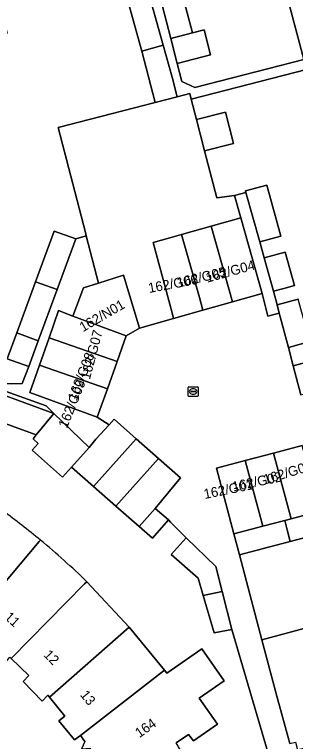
# Model space of a CAD drawing. Extents: x 162542 to 163147, y 380779 to 381521.
# Drawn here: x 162725.7 to 162754.3, y 380844.9 to 380919.2 of the extents above; entities that cross this region are included whole.
import ezdxf

# ---------------------------------------------------------------- set-up
doc = ezdxf.new("R2010")
doc.units = 0
for name, color, linetype in [('IMGEO_Erf', 7, 'Continuous'), ('IMGEO_Kolk', 7, 'Continuous'), ('IMGEO_Muur', 7, 'Continuous'), ('IMGEO_Pand', 7, 'Continuous'), ('IMGEO_Pand_nummerreeks', 7, 'Continuous'), ('IMGEO_Rijbaan_lokaal_open', 7, 'Continuous'), ('IMGEO_Voetpad_open', 7, 'Continuous')]:
    doc.layers.add(name, color=color, linetype=linetype)

msp = doc.modelspace()

# ---------------------------------------------------------------- linework, layer by layer
at = {"layer": 'IMGEO_Erf'}
for points in [[(162723.556, 380922.452), (162724.944, 380917.295), (162720.946, 380916.22), (162722.334, 380911.064), (162723.721, 380905.91), (162724.683, 380902.335), (162721.674, 380894.157), (162719.749, 380888.925), (162717.938, 380884.003), (162724.9, 380881.465), (162726.451, 380881.515), (162727.128, 380883.224), (162724.941, 380884.029), (162725.909, 380886.659), (162727.833, 380891.891), (162729.74, 380897.074), (162731.927, 380896.269), (162732.999, 380896.57), (162732.904, 380896.935), (162730.128, 380907.634), (162740.027, 380910.203), (162738.66, 380915.456), (162737.228, 380920.6)], [(162742.476, 380922.454), (162743.819, 380917.317), (162745.009, 380917.634), (162745.669, 380915.067), (162742.272, 380914.194), (162742.744, 380912.36), (162744.07, 380911.741), (162755.176, 380914.586), (162753.745, 380919.961)], [(162755.444, 380913.578), (162743.692, 380910.528), (162744.232, 380908.448), (162747.177, 380909.212), (162748.003, 380906.029), (162745.058, 380905.265), (162746.305, 380900.457), (162748.101, 380900.698), (162749.257, 380901.023), (162749.218, 380901.161), (162751.398, 380901.762), (162752.831, 380896.562), (162750.688, 380895.973), (162751.142, 380894.337), (162753.281, 380894.927), (162754.225, 380891.501), (162753.143, 380891.195), (162752.092, 380890.915), (162752.459, 380889.521), (162754.608, 380890.112)], [(162755.802, 380885.778), (162753.605, 380885.173), (162754.094, 380883.318), (162756.358, 380883.915)], [(162723.738, 380880.605), (162729.699, 380878.442), (162728.902, 380879.209), (162723.849, 380881.02)], [(162747.846, 380856.388), (162746.04, 380856.021), (162744.922, 380859.861), (162744.413, 380861.611), (162741.654, 380864.033), (162743.175, 380865.738), (162741.569, 380867.341), (162741.391, 380867.56), (162739.742, 380865.712), (162738.383, 380866.904), (162736.011, 380868.986), (162733.748, 380870.973), (162731.498, 380872.948), (162730.585, 380871.925), (162728.446, 380873.839), (162727.494, 380874.696), (162728.091, 380875.357), (162727.581, 380875.849), (162727.9, 380876.239), (162722.819, 380878.108)], [(162757.661, 380866.375), (162753.793, 380865.366), (162751.587, 380864.79), (162748.616, 380864.015), (162750.896, 380855.31), (162756.578, 380856.835)], [(162733.045, 380861.254), (162737.363, 380856.626), (162740.977, 380852.215), (162741.216, 380851.924), (162744.766, 380854.413), (162747.062, 380851.138), (162744.516, 380849.353), (162746.37, 380846.708), (162743.923, 380845.003), (162743.437, 380845.656), (162742.173, 380844.783)], [(162733.341, 380834.457), (162738.437, 380835.798), (162750.133, 380838.786), (162752.779, 380839.542), (162747.846, 380856.388)], [(162732.839, 380844.928), (162732.396, 380845.553), (162731.795, 380845.087), (162730.202, 380847.053), (162730.824, 380847.519), (162729.24, 380849.455), (162729.063, 380849.671), (162728.483, 380849.038), (162726.576, 380851.054), (162727.149, 380851.68), (162725.352, 380853.404)]]:
    msp.add_lwpolyline(points, dxfattribs=at)
for centre, radius, start, end in [((162678.882, 380805.932), 77.418, 50.30134, 53.89697), ((162678.771, 380805.721), 77.651, 45.65684, 50.33784)]:
    msp.add_arc(centre, radius, start, end, dxfattribs=at)
at = {"layer": 'IMGEO_Kolk'}
for p, q in [((162743.396, 380880.249), (162743.396, 380881.101)), ((162743.471, 380881.175), (162744.323, 380881.175)), ((162743.655, 380880.669), (162743.655, 380880.681)), ((162744.093, 380880.632), (162743.695, 380880.632)), ((162743.698, 380880.718), (162744.096, 380880.718)), ((162743.884, 380880.955), (162743.909, 380880.955)), ((162744.139, 380880.681), (162744.139, 380880.669)), ((162744.397, 380881.101), (162744.397, 380880.249)), ((162744.323, 380880.175), (162743.471, 380880.175)), ((162743.907, 380880.395), (162743.882, 380880.395))]:
    msp.add_line(p, q, dxfattribs=at)
for points in [[(162743.396, 380880.249), (162743.396, 380881.101)], [(162743.471, 380881.175), (162744.323, 380881.175)], [(162744.397, 380881.101), (162744.397, 380880.249)], [(162744.323, 380880.175), (162743.471, 380880.175)]]:
    msp.add_lwpolyline(points, dxfattribs=at)
for centre, radius, start, end in [((162743.473, 380881.099), 0.0765, 91.55205, 178.44795), ((162743.473, 380881.099), 0.0765, 91.55205, 178.44795), ((162743.695, 380880.678), 0.0403, 85.87752, 175.75265), ((162743.692, 380880.668), 0.0366, 178.93798, 274.71019), ((162744.096, 380880.675), 0.043, 264.86636, 352.45326), ((162744.1, 380880.68), 0.0386, 1.73085, 96.63898), ((162744.321, 380881.099), 0.0765, 1.55205, 88.44795), ((162744.321, 380881.099), 0.0765, 1.55205, 88.44795), ((162743.473, 380880.251), 0.0765, 181.55205, 268.44795), ((162743.473, 380880.251), 0.0765, 181.55205, 268.44795), ((162744.321, 380880.251), 0.0765, 271.55205, 358.44795), ((162744.321, 380880.251), 0.0765, 271.55205, 358.44795)]:
    msp.add_arc(centre, radius, start, end, dxfattribs=at)
for centre, major_axis, ratio, start_param, end_param in [((162743.883, 380880.675), (-0.387, 0.002), 0.722429, 4.712389, 7.853982), ((162743.908, 380880.675), (-0.39, 0.002), 0.717154, 1.570796, 4.712389)]:
    msp.add_ellipse(centre, major_axis=major_axis, ratio=ratio, start_param=start_param, end_param=end_param, dxfattribs=at)
at = {"layer": 'IMGEO_Muur'}
for points in [[(162741.569, 380867.341), (162741.391, 380867.56)], [(162743.175, 380865.738), (162741.569, 380867.341)]]:
    msp.add_lwpolyline(points, dxfattribs=at)
at = {"layer": 'IMGEO_Pand'}
for points in [[(162741.62, 380916.731), (162743.819, 380917.317), (162742.476, 380922.454), (162740.298, 380921.873)], [(162762.717, 380922.351), (162753.745, 380919.961), (162755.176, 380914.586), (162755.24, 380914.345), (162755.56, 380914.43), (162755.432, 380914.915), (162760.529, 380916.272), (162764.079, 380917.227)], [(162737.228, 380920.6), (162738.66, 380915.456), (162740.842, 380916.043), (162739.41, 380921.187)], [(162743.819, 380917.317), (162741.62, 380916.731), (162742.272, 380914.194), (162745.669, 380915.067), (162745.009, 380917.634)], [(162740.842, 380916.043), (162738.66, 380915.456), (162740.027, 380910.203), (162742.267, 380910.784), (162741.747, 380912.787)], [(162748.101, 380900.698), (162746.305, 380900.457), (162745.058, 380905.265), (162744.232, 380908.448), (162743.692, 380910.528), (162743.54, 380911.114), (162742.267, 380910.784), (162740.027, 380910.203), (162730.128, 380907.634), (162732.904, 380896.935), (162732.999, 380896.57), (162734.248, 380891.758), (162736.786, 380892.555), (162738.422, 380887.16), (162741.874, 380888.131), (162741.755, 380888.729), (162739.807, 380895.895), (162741.529, 380896.382), (162742.713, 380896.716), (162745.727, 380897.569), (162748.742, 380898.421)], [(162744.232, 380908.448), (162745.058, 380905.265), (162748.003, 380906.029), (162747.177, 380909.212)], [(162751.398, 380901.762), (162749.218, 380901.161), (162749.257, 380901.023), (162750.688, 380895.973), (162752.831, 380896.562)], [(162748.742, 380898.421), (162745.727, 380897.569), (162747.905, 380889.829), (162750.921, 380890.677)], [(162731.927, 380896.269), (162729.74, 380897.074), (162727.833, 380891.891), (162730.02, 380891.086)], [(162742.713, 380896.716), (162744.548, 380890.279), (162744.89, 380888.98), (162747.905, 380889.829), (162745.727, 380897.569)], [(162742.713, 380896.716), (162741.529, 380896.382), (162739.807, 380895.895), (162741.755, 380888.729), (162741.874, 380888.131), (162744.89, 380888.98), (162744.548, 380890.279)], [(162751.142, 380894.337), (162752.092, 380890.915), (162753.143, 380891.195), (162754.225, 380891.501), (162753.281, 380894.927)], [(162736.786, 380892.555), (162734.248, 380891.758), (162732.698, 380891.272), (162731.634, 380888.384), (162737.074, 380886.379), (162738.422, 380887.16)], [(162730.02, 380891.086), (162727.833, 380891.891), (162725.909, 380886.659), (162728.096, 380885.855)], [(162754.608, 380890.112), (162752.459, 380889.521), (162752.68, 380888.684), (162753.605, 380885.173), (162755.802, 380885.778)], [(162737.074, 380886.379), (162731.634, 380888.384), (162730.179, 380888.965), (162729.199, 380886.172), (162736.15, 380883.75)], [(162728.096, 380885.855), (162725.909, 380886.659), (162724.941, 380884.029), (162727.128, 380883.224)], [(162735.149, 380880.948), (162736.15, 380883.75), (162729.199, 380886.172), (162728.219, 380883.379)], [(162754.094, 380883.318), (162754.881, 380880.333), (162757.145, 380880.929), (162756.358, 380883.915)], [(162735.149, 380880.948), (162728.219, 380883.379), (162727.239, 380880.586), (162734.113, 380878.05)], [(162723.738, 380880.605), (162722.819, 380878.108), (162727.9, 380876.239), (162729.699, 380878.442)], [(162729.699, 380878.442), (162727.9, 380876.239), (162727.581, 380875.849), (162728.091, 380875.357), (162727.494, 380874.696), (162728.446, 380873.839), (162730.585, 380871.925), (162731.498, 380872.948), (162733.305, 380874.973)], [(162735.842, 380877.842), (162735.336, 380877.293), (162733.972, 380875.811), (162733.305, 380874.973), (162731.498, 380872.948), (162733.748, 380870.973), (162738.098, 380875.847)], [(162736.011, 380868.986), (162740.354, 380873.852), (162738.098, 380875.847), (162733.748, 380870.973)], [(162756.798, 380868.452), (162754.996, 380875.175), (162752.093, 380874.397), (162753.891, 380867.686)], [(162753.228, 380867.511), (162753.891, 380867.686), (162752.093, 380874.397), (162749.189, 380873.618), (162750.984, 380866.92)], [(162738.383, 380866.904), (162740.014, 380868.732), (162742.61, 380871.857), (162740.354, 380873.852), (162736.011, 380868.986)], [(162750.984, 380866.92), (162749.189, 380873.618), (162746.285, 380872.84), (162748.053, 380866.147)], [(162738.383, 380866.904), (162739.742, 380865.712), (162741.391, 380867.56), (162740.014, 380868.732)], [(162753.228, 380867.511), (162753.478, 380866.562), (162753.793, 380865.366), (162757.661, 380866.375), (162758.991, 380866.722), (162758.421, 380868.884), (162756.798, 380868.452), (162753.891, 380867.686)], [(162753.228, 380867.511), (162750.984, 380866.92), (162748.053, 380866.147), (162748.616, 380864.015), (162751.587, 380864.79), (162753.793, 380865.366), (162753.478, 380866.562)], [(162746.849, 380860.262), (162746.194, 380862.808), (162743.175, 380865.738), (162741.654, 380864.033), (162744.413, 380861.611), (162744.922, 380859.861)], [(162737.363, 380856.626), (162733.045, 380861.254), (162732.818, 380861.028), (162725.352, 380853.404), (162727.149, 380851.68), (162726.576, 380851.054), (162728.483, 380849.038), (162729.063, 380849.671), (162729.24, 380849.455)], [(162746.849, 380860.262), (162744.922, 380859.861), (162746.04, 380856.021), (162747.846, 380856.388)], [(162756.578, 380856.835), (162750.896, 380855.31), (162752.443, 380849.548), (162753.74, 380844.719), (162754.321, 380844.875), (162754.53, 380844.094), (162757.338, 380844.848), (162757.142, 380845.576), (162759.377, 380846.176)], [(162740.977, 380852.215), (162737.363, 380856.626), (162729.24, 380849.455), (162730.824, 380847.519), (162730.202, 380847.053), (162731.795, 380845.087), (162732.396, 380845.553)], [(162746.37, 380846.708), (162744.516, 380849.353), (162747.062, 380851.138), (162744.766, 380854.413), (162741.216, 380851.924), (162740.977, 380852.215), (162732.396, 380845.553), (162732.839, 380844.928), (162732.525, 380844.17), (162733.355, 380844.255), (162733.534, 380844.014), (162733.002, 380843.527), (162734.639, 380841.219), (162735.21, 380841.596), (162735.558, 380841.174), (162735.075, 380840.407), (162735.975, 380840.471), (162739.796, 380843.159), (162740.202, 380842.416), (162742.609, 380844.052), (162742.173, 380844.783), (162743.437, 380845.656), (162743.923, 380845.003)]]:
    msp.add_lwpolyline(points, close=True, dxfattribs=at)
for points in [[(162724.499, 380868.482), (162723.28, 380869.423), (162723.041, 380869.123), (162716.911, 380860.577), (162718.833, 380859.127), (162718.329, 380858.44), (162720.609, 380856.658), (162721.152, 380857.274), (162721.294, 380857.149), (162728.206, 380865.359)], [(162728.332, 380865.498), (162728.206, 380865.359), (162721.294, 380857.149), (162723.091, 380855.573), (162722.568, 380854.947), (162724.706, 380852.934), (162725.209, 380853.541), (162725.352, 380853.404), (162732.818, 380861.028), (162733.045, 380861.254)], [(162728.206, 380865.359), (162728.332, 380865.498)]]:
    msp.add_lwpolyline(points, dxfattribs=at)
for centre, radius, start, end in [((162678.882, 380805.932), 77.418, 50.30134, 53.89697), ((162678.771, 380805.721), 77.651, 45.65684, 50.33784)]:
    msp.add_arc(centre, radius, start, end, dxfattribs=at)
at = {"layer": 'IMGEO_Rijbaan_lokaal_open'}
for points in [[(162754.881, 380880.333), (162754.094, 380883.318), (162753.605, 380885.173), (162752.68, 380888.684), (162751.519, 380888.378), (162750.921, 380890.677), (162747.905, 380889.829), (162744.89, 380888.98), (162741.874, 380888.131), (162738.422, 380887.16), (162737.074, 380886.379), (162736.15, 380883.75), (162735.149, 380880.948), (162734.113, 380878.05), (162735.336, 380877.293), (162735.842, 380877.842), (162738.098, 380875.847), (162740.354, 380873.852), (162742.61, 380871.857), (162740.014, 380868.732), (162741.391, 380867.56), (162741.569, 380867.341), (162743.175, 380865.738), (162746.194, 380862.808), (162746.849, 380860.262), (162747.846, 380856.388), (162752.779, 380839.542)], [(162753.74, 380844.719), (162752.443, 380849.548), (162750.896, 380855.31), (162748.616, 380864.015), (162748.053, 380866.147), (162746.285, 380872.84), (162749.189, 380873.618), (162752.093, 380874.397), (162754.996, 380875.175)]]:
    msp.add_lwpolyline(points, dxfattribs=at)
at = {"layer": 'IMGEO_Voetpad_open'}
for points in [[(162739.41, 380921.187), (162740.842, 380916.043), (162741.747, 380912.787), (162742.267, 380910.784), (162743.54, 380911.114), (162743.692, 380910.528), (162755.444, 380913.578), (162755.371, 380913.852), (162760.787, 380915.305), (162764.339, 380916.251), (162764.275, 380916.492), (162768.14, 380917.522), (162767.943, 380918.262), (162764.079, 380917.227), (162760.529, 380916.272), (162755.432, 380914.915), (162755.56, 380914.43), (162755.24, 380914.345), (162755.176, 380914.586), (162744.07, 380911.741), (162742.744, 380912.36), (162742.272, 380914.194), (162741.62, 380916.731), (162740.298, 380921.873)], [(162723.849, 380881.02), (162728.902, 380879.209), (162729.699, 380878.442), (162733.305, 380874.973), (162733.972, 380875.811), (162735.336, 380877.293), (162734.113, 380878.05), (162727.239, 380880.586), (162728.219, 380883.379), (162729.199, 380886.172), (162730.179, 380888.965), (162731.634, 380888.384), (162732.698, 380891.272), (162734.248, 380891.758), (162732.999, 380896.57), (162731.927, 380896.269), (162730.02, 380891.086), (162728.096, 380885.855), (162727.128, 380883.224), (162726.451, 380881.515), (162724.9, 380881.465)]]:
    msp.add_lwpolyline(points, dxfattribs=at)
msp.add_lwpolyline([(162750.688, 380895.973), (162749.257, 380901.023), (162748.101, 380900.698), (162748.742, 380898.421), (162750.921, 380890.677), (162751.519, 380888.378), (162752.68, 380888.684), (162752.459, 380889.521), (162752.092, 380890.915), (162751.142, 380894.337)], close=True, dxfattribs=at)

# ---------------------------------------------------------------- texts
at = {"layer": 'IMGEO_Pand_nummerreeks'}
for s, rotation, p in [('162/G04', 15.59281, (162745.334, 380891.792)), ('162/G05', 13.32453, (162742.362, 380891.285)), ('162/G06', 10.53918, (162739.412, 380890.74)), ('162/N01', 30.01153, (162732.658, 380886.734)), ('162/G07', 75.17352, (162733.359, 380881.839)), ('162/G08', 68.74949, (162732.003, 380879.647)), ('162/G09', 67.9321, (162731.027, 380876.867)), ('162/G03', 16.82141, (162751.237, 380871.19)), ('162/G02', 11.88866, (162747.989, 380870.461)), ('162/G01', 11.56013, (162745.081, 380869.697)), ('11', 317.29231, (162724.575, 380857.549)), ('12', 314.55299, (162728.573, 380853.723)), ('13', 309.29324, (162732.313, 380849.677)), ('164', 35.12804, (162738.417, 380845.271))]:
    msp.add_text(s, height=1, rotation=rotation, dxfattribs=at).set_placement(p)

doc.saveas('drawing.dxf')
